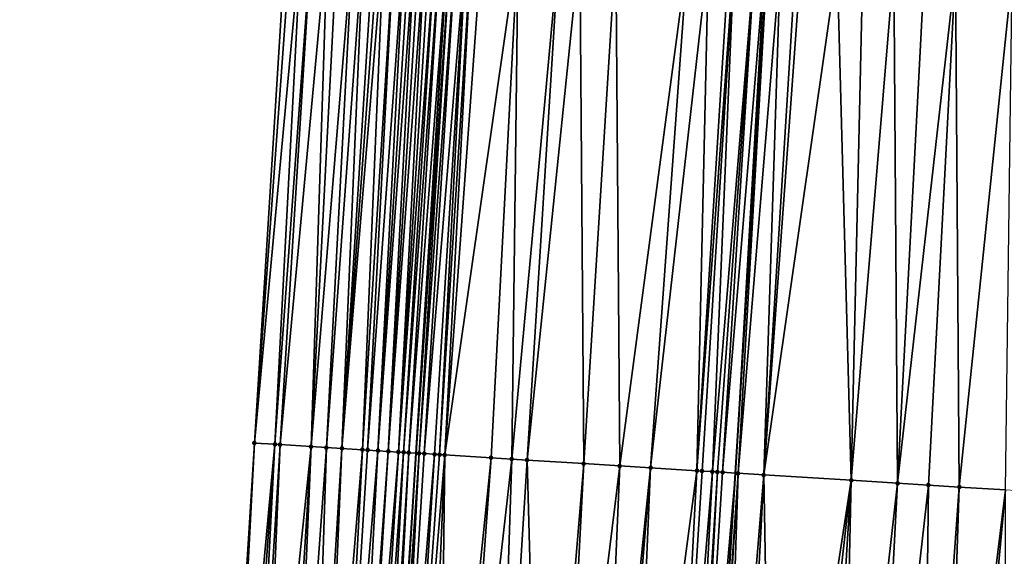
# Model space of a CAD drawing. Header units: feet. Extents: x 2004186 to 2014793, y 836912 to 864902.
# Tile 273 of 656: x 2010684 to 2010723, y 845339 to 845360. Entities that reach past the tile are written whole.
import ezdxf

# ---------------------------------------------------------------- set-up
doc = ezdxf.new("R2010")
doc.units = ezdxf.units.FT
doc.header["$LTSCALE"] = 100
doc.header["$MEASUREMENT"] = 0
for name, color, linetype, lineweight in [('EP_Travel Lane', 5, 'Continuous', 40), ('GPL_Skip Line', 2, 'Continuous', 40), ('Road Shots', 4, 'Continuous', 200), ('Road X-Section', 30, 'Continuous', 13)]:
    doc.layers.add(name, color=color, linetype=linetype, lineweight=lineweight)
doc.layers.add('I-77 SB_MM21-27-Surface-Border', color=7, linetype='Continuous')
doc.layers.add('I-77 SB_MM21-27-Surface-TIN', color=7, linetype='Continuous')

msp = doc.modelspace()

# ---------------------------------------------------------------- linework, layer by layer
at = {"layer": 'EP_Travel Lane'}
msp.add_polyline3d([(2010688.721868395, 845163.5837760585, 420.1983156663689), (2010689.938995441, 845183.5414340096, 420.4285566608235), (2010691.156067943, 845203.498197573, 420.6407721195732), (2010692.373227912, 845223.4563953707, 420.8531145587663), (2010693.590517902, 845243.4167251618, 421.0468504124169), (2010694.807854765, 845263.3778235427, 421.2321663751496), (2010696.025411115, 845283.33947389, 421.4553354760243), (2010697.255773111, 845303.2830267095, 421.6589744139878), (2010698.501887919, 845323.2432744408, 421.886820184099), (2010699.747918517, 845343.2021733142, 422.1327576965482), (2010700.994011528, 845363.1620719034, 422.3334524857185), (2010702.240117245, 845383.1221740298, 422.5148224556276), (2010703.486214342, 845403.0821380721, 422.7108676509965), (2010704.732303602, 845423.0419765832, 422.882726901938), (2010705.978141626, 845443.0012234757, 423.0616602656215), (2010707.213930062, 845462.898351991, 423.2089767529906), (2010708.433583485, 845482.8447857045, 423.331041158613), (2010709.603864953, 845502.7657125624, 423.4429845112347)], dxfattribs=at)
at = {"layer": 'GPL_Skip Line'}
msp.add_polyline3d([(2010700.874572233, 845162.8144267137, 420.4101064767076), (2010702.126642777, 845182.769965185, 420.6362082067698), (2010703.378671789, 845202.7248416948, 420.8486498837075), (2010704.630773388, 845222.6808751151, 421.0531259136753), (2010705.883025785, 845242.6393119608, 421.2546592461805), (2010707.135319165, 845262.5984019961, 421.4004640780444), (2010708.387606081, 845282.5580627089, 421.5839917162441), (2010709.636509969, 845302.509108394, 421.7978473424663), (2010710.882992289, 845322.4694673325, 421.9656822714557), (2010712.129395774, 845342.4285638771, 422.1851182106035), (2010713.375845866, 845362.388406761, 422.3873002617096), (2010714.622298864, 845382.3482961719, 422.5859300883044), (2010715.868755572, 845402.3082449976, 422.7810441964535), (2010717.115184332, 845422.267746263, 422.9829401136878), (2010718.361710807, 845442.2274427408, 423.1604743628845), (2010719.610120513, 845462.1555081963, 423.320929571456), (2010720.8504467, 845482.1082827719, 423.452665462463), (2010722.03700371, 845502.0505677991, 423.5822297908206)], dxfattribs=at)
at = {"layer": 'I-77 SB_MM21-27-Surface-Border', "color": 3, "linetype": 'ByBlock', "lineweight": -2}
msp.add_polyline3d([(2010684.364728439, 845163.8603183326, 420.0579026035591), (2010685.025423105, 845183.8534304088, 420.2544708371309), (2010687.083227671, 845203.7566149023, 420.4934217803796), (2010687.943531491, 845223.7372291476, 420.7196682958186), (2010688.20515276, 845243.7576328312, 420.9128586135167), (2010689.464856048, 845263.7161216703, 421.0998648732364), (2010690.125708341, 845283.7134168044, 421.2920582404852), (2010691.377490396, 845303.6509596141, 421.5138194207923), (2010692.224658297, 845323.6367865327, 421.7147467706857), (2010693.470940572, 845343.5959540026, 421.9366347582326), (2010694.717274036, 845363.5559412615, 422.1339652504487), (2010695.963619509, 845383.5161208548, 422.3126115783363), (2010697.609173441, 845403.4511477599, 422.5087081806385), (2010699.254701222, 845423.385755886, 422.7114667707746), (2010700.700325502, 845443.3321453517, 422.8873310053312), (2010702.715359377, 845463.1689671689, 423.0533790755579), (2010704.302425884, 845483.090605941, 423.1922684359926), (2010705.464752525, 845503.0045661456, 423.2964426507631)], dxfattribs=at)
at = {"layer": 'I-77 SB_MM21-27-Surface-TIN', "color": 128, "linetype": 'ByBlock', "lineweight": -2}
for points in [[(2010694.916880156, 845363.5433952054, 422.1424319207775), (2010694.717274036, 845363.5559412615, 422.1339652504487), (2010693.470940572, 845343.5959540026, 421.9366347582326)], [(2010695.316096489, 845363.5183686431, 422.1525980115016), (2010694.916880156, 845363.5433952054, 422.1424319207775), (2010693.470940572, 845343.5959540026, 421.9366347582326)], [(2010695.316096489, 845363.5183686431, 422.1525980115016), (2010693.470940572, 845343.5959540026, 421.9366347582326), (2010694.2693714, 845343.5458714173, 421.9609118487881)], [(2010695.715310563, 845363.4933058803, 422.1665013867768), (2010695.316096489, 845363.5183686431, 422.1525980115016), (2010694.2693714, 845343.5458714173, 421.9609118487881)], [(2010695.715310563, 845363.4933058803, 422.1665013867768), (2010694.2693714, 845343.5458714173, 421.9609118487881), (2010694.468980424, 845343.5333718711, 421.9647185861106)], [(2010696.314134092, 845363.4557504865, 422.1833559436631), (2010695.715310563, 845363.4933058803, 422.1665013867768), (2010694.468980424, 845343.5333718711, 421.9647185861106)], [(2010696.314134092, 845363.4557504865, 422.1833559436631), (2010694.468980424, 845343.5333718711, 421.9647185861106), (2010695.666629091, 845343.4582868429, 421.9969684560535)], [(2010696.713350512, 845363.4307253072, 422.1933792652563), (2010696.314134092, 845363.4557504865, 422.1833559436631), (2010695.666629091, 845343.4582868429, 421.9969684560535)], [(2010697.312173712, 845363.393164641, 422.2107781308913), (2010696.713350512, 845363.4307253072, 422.1933792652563), (2010695.666629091, 845343.4582868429, 421.9969684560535)], [(2010697.312173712, 845363.393164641, 422.2107781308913), (2010695.666629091, 845343.4582868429, 421.9969684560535), (2010696.265454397, 845343.4207599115, 422.0114224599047)], [(2010697.711388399, 845363.368111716, 422.2236658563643), (2010697.312173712, 845363.393164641, 422.2107781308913), (2010696.265454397, 845343.4207599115, 422.0114224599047)], [(2010697.711388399, 845363.368111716, 422.2236658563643), (2010696.265454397, 845343.4207599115, 422.0114224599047), (2010696.864277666, 845343.3832003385, 422.0293765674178)], [(2010698.110603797, 845363.3430701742, 422.2353784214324), (2010697.711388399, 845363.368111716, 422.2236658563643), (2010696.864277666, 845343.3832003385, 422.0293765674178)], [(2010698.310213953, 845363.330588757, 422.2371719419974), (2010698.110603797, 845363.3430701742, 422.2353784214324), (2010696.864277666, 845343.3832003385, 422.0293765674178)], [(2010698.509821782, 845363.3180700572, 422.2428143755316), (2010698.310213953, 845363.330588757, 422.2371719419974), (2010696.864277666, 845343.3832003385, 422.0293765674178)], [(2010698.509821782, 845363.3180700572, 422.2428143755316), (2010696.864277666, 845343.3832003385, 422.0293765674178), (2010697.662713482, 845343.333197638, 422.0450877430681)], [(2010698.90903219, 845363.2929485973, 422.2627775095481), (2010698.509821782, 845363.3180700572, 422.2428143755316), (2010697.662713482, 845343.333197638, 422.0450877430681)], [(2010698.90903219, 845363.2929485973, 422.2627775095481), (2010697.662713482, 845343.333197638, 422.0450877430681), (2010697.86232089, 845343.3206722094, 422.051669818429)], [(2010699.308247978, 845363.267913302, 422.2738451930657), (2010698.90903219, 845363.2929485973, 422.2627775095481), (2010697.86232089, 845343.3206722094, 422.051669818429)], [(2010699.308247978, 845363.267913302, 422.2738451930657), (2010697.86232089, 845343.3206722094, 422.051669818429), (2010698.261530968, 845343.29554547, 422.0729706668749)], [(2010699.507852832, 845363.2553469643, 422.2844057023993), (2010699.308247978, 845363.267913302, 422.2738451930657), (2010698.261530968, 845343.29554547, 422.0729706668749)], [(2010699.707456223, 845363.2427571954, 422.297385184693), (2010699.507852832, 845363.2553469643, 422.2844057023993), (2010698.261530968, 845343.29554547, 422.0729706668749)], [(2010699.707456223, 845363.2427571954, 422.297385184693), (2010698.261530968, 845343.29554547, 422.0729706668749), (2010698.66073908, 845343.2703872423, 422.0976479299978)], [(2010699.907062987, 845363.2302214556, 422.3047868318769), (2010699.707456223, 845363.2427571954, 422.297385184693), (2010698.66073908, 845343.2703872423, 422.0976479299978)], [(2010700.106673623, 845363.2177477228, 422.3057869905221), (2010699.907062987, 845363.2302214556, 422.3047868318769), (2010698.66073908, 845343.2703872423, 422.0976479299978)], [(2010700.106673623, 845363.2177477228, 422.3057869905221), (2010698.66073908, 845343.2703872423, 422.0976479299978), (2010699.059952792, 845343.2453187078, 422.112707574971)], [(2010700.306286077, 845363.2053030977, 422.3037821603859), (2010700.106673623, 845363.2177477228, 422.3057869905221), (2010699.059952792, 845343.2453187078, 422.112707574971)], [(2010700.505895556, 845363.1928108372, 422.3066950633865), (2010700.306286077, 845363.2053030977, 422.3037821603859), (2010699.059952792, 845343.2453187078, 422.112707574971)], [(2010700.505895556, 845363.1928108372, 422.3066950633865), (2010699.059952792, 845343.2453187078, 422.112707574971), (2010699.259560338, 845343.2327954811, 422.1190535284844)], [(2010700.70550125, 845363.1802579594, 422.3158659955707), (2010700.505895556, 845363.1928108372, 422.3066950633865), (2010699.259560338, 845343.2327954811, 422.1190535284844)], [(2010700.70550125, 845363.1802579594, 422.3158659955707), (2010699.259560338, 845343.2327954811, 422.1190535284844), (2010699.459170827, 845343.2203193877, 422.1203454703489)], [(2010700.70550125, 845363.1802579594, 422.3158659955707), (2010699.459170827, 845343.2203193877, 422.1203454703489), (2010700.994011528, 845363.1620719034, 422.3334524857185)], [(2010699.459170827, 845343.2203193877, 422.1203454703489), (2010699.747918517, 845343.2021733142, 422.1327576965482), (2010700.994011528, 845363.1620719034, 422.3334524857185)], [(2010701.104709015, 845363.1550941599, 422.3402001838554), (2010700.994011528, 845363.1620719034, 422.3334524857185), (2010699.747918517, 845343.2021733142, 422.1327576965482)], [(2010701.104709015, 845363.1550941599, 422.3402001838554), (2010699.747918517, 845343.2021733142, 422.1327576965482), (2010699.858383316, 845343.1952312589, 422.1375061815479)], [(2010701.304315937, 845363.1425609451, 422.3473411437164), (2010701.104709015, 845363.1550941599, 422.3402001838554), (2010699.858383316, 845343.1952312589, 422.1375061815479)], [(2010701.304315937, 845363.1425609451, 422.3473411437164), (2010699.858383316, 845343.1952312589, 422.1375061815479), (2010700.057991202, 845343.1827134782, 422.1432681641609)], [(2010701.703533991, 845363.1175619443, 422.3546618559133), (2010701.304315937, 845363.1425609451, 422.3473411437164), (2010700.057991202, 845343.1827134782, 422.1432681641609)], [(2010701.703533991, 845363.1175619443, 422.3546618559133), (2010700.057991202, 845343.1827134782, 422.1432681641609), (2010700.457212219, 845343.1577619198, 422.1457846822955)], [(2010701.703533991, 845363.1175619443, 422.3546618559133), (2010700.457212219, 845343.1577619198, 422.1457846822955), (2010700.656824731, 845343.1453182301, 422.1436020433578)], [(2010701.903146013, 845363.1051103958, 422.3533717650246), (2010701.703533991, 845363.1175619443, 422.3546618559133), (2010700.656824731, 845343.1453182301, 422.1436020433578)], [(2010701.903146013, 845363.1051103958, 422.3533717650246), (2010700.656824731, 845343.1453182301, 422.1436020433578), (2010700.856434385, 845343.1328287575, 422.1463285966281)], [(2010702.302367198, 845363.0801615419, 422.3555154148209), (2010701.903146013, 845363.1051103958, 422.3533717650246), (2010700.856434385, 845343.1328287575, 422.1463285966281)], [(2010703.699647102, 845362.9929327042, 422.3535047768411), (2010702.302367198, 845363.0801615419, 422.3555154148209), (2010700.856434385, 845343.1328287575, 422.1463285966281)], [(2010703.699647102, 845362.9929327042, 422.3535047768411), (2010700.856434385, 845343.1328287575, 422.1463285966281), (2010702.652932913, 845343.0206100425, 422.1508655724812)], [(2010703.699647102, 845362.9929327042, 422.3535047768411), (2010702.652932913, 845343.0206100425, 422.1508655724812), (2010703.451378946, 845342.9707709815, 422.1490300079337)], [(2010705.296536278, 845362.8932082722, 422.3547511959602), (2010703.699647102, 845362.9929327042, 422.3535047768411), (2010703.451378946, 845342.9707709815, 422.1490300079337)], [(2010705.296536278, 845362.8932082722, 422.3547511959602), (2010703.451378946, 845342.9707709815, 422.1490300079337), (2010704.050213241, 845342.9333879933, 422.1480492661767)], [(2010706.094979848, 845362.8433297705, 422.3570556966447), (2010705.296536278, 845362.8932082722, 422.3547511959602), (2010704.050213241, 845342.9333879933, 422.1480492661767)], [(2010706.094979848, 845362.8433297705, 422.3570556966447), (2010704.050213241, 845342.9333879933, 422.1480492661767), (2010706.245931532, 845342.796197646, 422.1572552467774)], [(2010707.492259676, 845362.756099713, 422.3551709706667), (2010706.094979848, 845362.8433297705, 422.3570556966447), (2010706.245931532, 845342.796197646, 422.1572552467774)], [(2010707.492259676, 845362.756099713, 422.3551709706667), (2010706.245931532, 845342.796197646, 422.1572552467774), (2010707.643204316, 845342.7088547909, 422.1673927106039)], [(2010710.286807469, 845362.5814496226, 422.3710141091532), (2010707.492259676, 845362.756099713, 422.3551709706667), (2010707.643204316, 845342.7088547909, 422.1673927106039)], [(2010710.286807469, 845362.5814496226, 422.3710141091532), (2010707.643204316, 845342.7088547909, 422.1673927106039), (2010708.840863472, 845342.6339377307, 422.1816316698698)], [(2010711.085248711, 845362.5315338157, 422.377169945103), (2010710.286807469, 845362.5814496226, 422.3710141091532), (2010708.840863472, 845342.6339377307, 422.1816316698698)], [(2010711.085248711, 845362.5315338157, 422.377169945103), (2010708.840863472, 845342.6339377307, 422.1816316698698), (2010710.637356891, 845342.521637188, 422.1949428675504)], [(2010711.883686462, 845362.4815621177, 422.3890958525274), (2010711.085248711, 845362.5315338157, 422.377169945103), (2010710.637356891, 845342.521637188, 422.1949428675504)], [(2010712.083296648, 845362.4690811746, 422.390840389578), (2010711.883686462, 845362.4815621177, 422.3890958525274), (2010710.637356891, 845342.521637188, 422.1949428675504)], [(2010712.083296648, 845362.4690811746, 422.390840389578), (2010710.637356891, 845342.521637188, 422.1949428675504), (2010710.836966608, 845342.5091487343, 422.1975601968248)], [(2010712.083296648, 845362.4690811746, 422.390840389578), (2010710.836966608, 845342.5091487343, 422.1975601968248), (2010711.236192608, 845342.4842769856, 422.1915188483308)], [(2010712.881746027, 845362.419295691, 422.383541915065), (2010712.083296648, 845362.4690811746, 422.390840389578), (2010711.236192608, 845342.4842769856, 422.1915188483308)], [(2010712.881746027, 845362.419295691, 422.383541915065), (2010711.236192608, 845342.4842769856, 422.1915188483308), (2010711.43580469, 845342.4718264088, 422.1900746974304)], [(2010712.881746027, 845362.419295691, 422.383541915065), (2010711.43580469, 845342.4718264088, 422.1900746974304), (2010711.635418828, 845342.4594087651, 422.1850991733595)], [(2010713.280967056, 845362.3943443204, 422.3859453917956), (2010712.881746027, 845362.419295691, 422.383541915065), (2010711.635418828, 845342.4594087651, 422.1850991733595)], [(2010713.280967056, 845362.3943443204, 422.3859453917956), (2010711.635418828, 845342.4594087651, 422.1850991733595), (2010712.129395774, 845342.4285638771, 422.1851182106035)], [(2010713.280967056, 845362.3943443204, 422.3859453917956), (2010712.129395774, 845342.4285638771, 422.1851182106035), (2010713.375845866, 845362.388406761, 422.3873002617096)], [(2010712.234252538, 845342.4220164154, 422.1851222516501), (2010713.375845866, 845362.388406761, 422.3873002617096), (2010712.129395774, 845342.4285638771, 422.1851182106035)], [(2010713.879795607, 845362.3568693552, 422.3944966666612), (2010713.375845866, 845362.388406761, 422.3873002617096), (2010712.234252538, 845342.4220164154, 422.1851222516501)], [(2010713.879795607, 845362.3568693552, 422.3944966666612), (2010712.234252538, 845342.4220164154, 422.1851222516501), (2010713.232306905, 845342.3596667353, 422.188280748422)], [(2010714.478630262, 845362.319492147, 422.3929556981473), (2010713.879795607, 845362.3568693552, 422.3944966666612), (2010713.232306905, 845342.3596667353, 422.188280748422)], [(2010714.678240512, 845362.3070122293, 422.3945943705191), (2010714.478630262, 845362.319492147, 422.3929556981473), (2010713.232306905, 845342.3596667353, 422.188280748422)], [(2010716.075525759, 845362.2198689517, 422.3837506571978), (2010714.678240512, 845362.3070122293, 422.3945943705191), (2010713.232306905, 845342.3596667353, 422.188280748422)], [(2010716.075525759, 845362.2198689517, 422.3837506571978), (2010713.232306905, 845342.3596667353, 422.188280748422), (2010716.625703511, 845342.1478661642, 422.1788241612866)], [(2010717.073583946, 845362.1575804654, 422.3804741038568), (2010716.075525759, 845362.2198689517, 422.3837506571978), (2010716.625703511, 845342.1478661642, 422.1788241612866)], [(2010718.271254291, 845362.0828426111, 422.3756823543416), (2010717.073583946, 845362.1575804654, 422.3804741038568), (2010716.625703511, 845342.1478661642, 422.1788241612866)], [(2010718.271254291, 845362.0828426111, 422.3756823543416), (2010716.625703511, 845342.1478661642, 422.1788241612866), (2010718.422202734, 845342.0356585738, 422.1821682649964)], [(2010719.4689223, 845362.0080673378, 422.3747536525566), (2010718.271254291, 845362.0828426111, 422.3756823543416), (2010718.422202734, 845342.0356585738, 422.1821682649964)], [(2010720.666593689, 845361.9333462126, 422.3682348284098), (2010719.4689223, 845362.0080673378, 422.3747536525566), (2010718.422202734, 845342.0356585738, 422.1821682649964)], [(2010720.666593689, 845361.9333462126, 422.3682348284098), (2010718.422202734, 845342.0356585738, 422.1821682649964), (2010719.619870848, 845341.9608849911, 422.1810223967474)], [(2010720.666593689, 845361.9333462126, 422.3682348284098), (2010719.619870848, 845341.9608849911, 422.1810223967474), (2010720.817536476, 845341.8860715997, 422.1841451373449)], [(2010722.862316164, 845361.7962228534, 422.3701825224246), (2010720.666593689, 845361.9333462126, 422.3682348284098), (2010720.817536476, 845341.8860715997, 422.1841451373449)], [(2010722.862316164, 845361.7962228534, 422.3701825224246), (2010720.817536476, 845341.8860715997, 422.1841451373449), (2010722.61403109, 845341.7737901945, 422.1954042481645)], [(2010693.470940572, 845343.5959540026, 421.9366347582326), (2010692.224658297, 845323.6367865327, 421.7147467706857), (2010692.424265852, 845323.624263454, 421.7213181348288)], [(2010694.2693714, 845343.5458714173, 421.9609118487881), (2010693.470940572, 845343.5959540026, 421.9366347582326), (2010692.424265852, 845323.624263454, 421.7213181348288)], [(2010694.2693714, 845343.5458714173, 421.9609118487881), (2010692.424265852, 845323.624263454, 421.7213181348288), (2010692.823482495, 845323.5992418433, 421.7317284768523)], [(2010694.2693714, 845343.5458714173, 421.9609118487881), (2010692.823482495, 845323.5992418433, 421.7317284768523), (2010693.222698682, 845323.5742129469, 421.7429498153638)], [(2010694.468980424, 845343.5333718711, 421.9647185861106), (2010694.2693714, 845343.5458714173, 421.9609118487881), (2010693.222698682, 845323.5742129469, 421.7429498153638)], [(2010694.468980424, 845343.5333718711, 421.9647185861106), (2010693.222698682, 845323.5742129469, 421.7429498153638), (2010693.62191625, 845323.5492061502, 421.7517111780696)], [(2010695.666629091, 845343.4582868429, 421.9969684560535), (2010694.468980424, 845343.5333718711, 421.9647185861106), (2010693.62191625, 845323.5492061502, 421.7517111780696)], [(2010695.666629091, 845343.4582868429, 421.9969684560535), (2010693.62191625, 845323.5492061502, 421.7517111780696), (2010694.420349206, 845323.4991576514, 421.7731193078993)], [(2010695.666629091, 845343.4582868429, 421.9969684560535), (2010694.420349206, 845323.4991576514, 421.7731193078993), (2010694.819566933, 845323.4741534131, 421.781595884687)], [(2010696.265454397, 845343.4207599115, 422.0114224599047), (2010695.666629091, 845343.4582868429, 421.9969684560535), (2010694.819566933, 845323.4741534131, 421.781595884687)], [(2010696.265454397, 845343.4207599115, 422.0114224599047), (2010694.819566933, 845323.4741534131, 421.781595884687), (2010695.617997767, 845323.4240709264, 421.8067873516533)], [(2010696.864277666, 845343.3832003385, 422.0293765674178), (2010696.265454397, 845343.4207599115, 422.0114224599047), (2010695.617997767, 845323.4240709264, 421.8067873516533)], [(2010696.864277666, 845343.3832003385, 422.0293765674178), (2010695.617997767, 845323.4240709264, 421.8067873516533), (2010696.017217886, 845323.3991049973, 421.810999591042)], [(2010697.662713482, 845343.333197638, 422.0450877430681), (2010696.864277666, 845343.3832003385, 422.0293765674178), (2010696.017217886, 845323.3991049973, 421.810999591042)], [(2010697.662713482, 845343.333197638, 422.0450877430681), (2010696.017217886, 845323.3991049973, 421.810999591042), (2010696.616041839, 845323.361556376, 421.8284189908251)], [(2010697.86232089, 845343.3206722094, 422.051669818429), (2010697.662713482, 845343.333197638, 422.0450877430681), (2010696.616041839, 845323.361556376, 421.8284189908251)], [(2010698.261530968, 845343.29554547, 422.0729706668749), (2010697.86232089, 845343.3206722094, 422.051669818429), (2010696.616041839, 845323.361556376, 421.8284189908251)], [(2010698.261530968, 845343.29554547, 422.0729706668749), (2010696.616041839, 845323.361556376, 421.8284189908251), (2010697.214860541, 845323.3239236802, 421.8551969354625)], [(2010698.66073908, 845343.2703872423, 422.0976479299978), (2010698.261530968, 845343.29554547, 422.0729706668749), (2010697.214860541, 845323.3239236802, 421.8551969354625)], [(2010698.66073908, 845343.2703872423, 422.0976479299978), (2010697.214860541, 845323.3239236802, 421.8551969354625), (2010697.414467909, 845323.3113975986, 421.8621025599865)], [(2010699.059952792, 845343.2453187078, 422.112707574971), (2010698.66073908, 845343.2703872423, 422.0976479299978), (2010697.414467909, 845323.3113975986, 421.8621025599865)], [(2010699.059952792, 845343.2453187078, 422.112707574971), (2010697.414467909, 845323.3113975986, 421.8621025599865), (2010697.813687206, 845323.2864184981, 421.8677809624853)], [(2010699.259560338, 845343.2327954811, 422.1190535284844), (2010699.059952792, 845343.2453187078, 422.112707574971), (2010697.813687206, 845323.2864184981, 421.8677809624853)], [(2010699.259560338, 845343.2327954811, 422.1190535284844), (2010697.813687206, 845323.2864184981, 421.8677809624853), (2010698.21290505, 845323.2614161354, 421.8760487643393)], [(2010699.459170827, 845343.2203193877, 422.1203454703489), (2010699.259560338, 845343.2327954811, 422.1190535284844), (2010698.21290505, 845323.2614161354, 421.8760487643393)], [(2010699.459170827, 845343.2203193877, 422.1203454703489), (2010698.21290505, 845323.2614161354, 421.8760487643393), (2010698.412512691, 845323.2488944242, 421.8824679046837)], [(2010699.459170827, 845343.2203193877, 422.1203454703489), (2010698.412512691, 845323.2488944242, 421.8824679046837), (2010699.747918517, 845343.2021733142, 422.1327576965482)], [(2010698.412512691, 845323.2488944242, 421.8824679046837), (2010698.501887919, 845323.2432744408, 421.886820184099), (2010699.747918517, 845343.2021733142, 422.1327576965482)], [(2010699.858383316, 845343.1952312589, 422.1375061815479), (2010699.747918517, 845343.2021733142, 422.1327576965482), (2010698.501887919, 845323.2432744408, 421.886820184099)], [(2010699.858383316, 845343.1952312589, 422.1375061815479), (2010698.501887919, 845323.2432744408, 421.886820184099), (2010698.811724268, 845323.2237916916, 421.9019081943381)], [(2010700.057991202, 845343.1827134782, 422.1432681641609), (2010699.858383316, 845343.1952312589, 422.1375061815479), (2010698.811724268, 845323.2237916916, 421.9019081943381)], [(2010700.457212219, 845343.1577619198, 422.1457846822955), (2010700.057991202, 845343.1827134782, 422.1432681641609), (2010698.811724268, 845323.2237916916, 421.9019081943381)], [(2010700.457212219, 845343.1577619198, 422.1457846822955), (2010698.811724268, 845323.2237916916, 421.9019081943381), (2010699.210944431, 845323.1988264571, 421.9060431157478)], [(2010700.656824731, 845343.1453182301, 422.1436020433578), (2010700.457212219, 845343.1577619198, 422.1457846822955), (2010699.210944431, 845323.1988264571, 421.9060431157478)], [(2010700.856434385, 845343.1328287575, 422.1463285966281), (2010700.656824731, 845343.1453182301, 422.1436020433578), (2010699.210944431, 845323.1988264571, 421.9060431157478)], [(2010700.856434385, 845343.1328287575, 422.1463285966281), (2010699.210944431, 845323.1988264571, 421.9060431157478), (2010700.009387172, 845323.1489346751, 421.9100066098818)], [(2010700.856434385, 845343.1328287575, 422.1463285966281), (2010700.009387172, 845323.1489346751, 421.9100066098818), (2010700.608219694, 845323.1115232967, 421.9121490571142)], [(2010702.652932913, 845343.0206100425, 422.1508655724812), (2010700.856434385, 845343.1328287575, 422.1463285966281), (2010700.608219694, 845323.1115232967, 421.9121490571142)], [(2010702.652932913, 845343.0206100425, 422.1508655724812), (2010700.608219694, 845323.1115232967, 421.9121490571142), (2010701.207052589, 845323.0741178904, 421.9136267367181)], [(2010703.451378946, 845342.9707709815, 422.1490300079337), (2010702.652932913, 845343.0206100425, 422.1508655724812), (2010701.207052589, 845323.0741178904, 421.9136267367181)], [(2010703.451378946, 845342.9707709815, 422.1490300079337), (2010701.207052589, 845323.0741178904, 421.9136267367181), (2010702.803940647, 845322.974375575, 421.9169622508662)], [(2010704.050213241, 845342.9333879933, 422.1480492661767), (2010703.451378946, 845342.9707709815, 422.1490300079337), (2010702.803940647, 845322.974375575, 421.9169622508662)], [(2010704.050213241, 845342.9333879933, 422.1480492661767), (2010702.803940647, 845322.974375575, 421.9169622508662), (2010704.600436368, 845322.8621119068, 421.9266769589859)], [(2010706.245931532, 845342.796197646, 422.1572552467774), (2010704.050213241, 845342.9333879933, 422.1480492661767), (2010704.600436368, 845322.8621119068, 421.9266769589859)], [(2010706.245931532, 845342.796197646, 422.1572552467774), (2010704.600436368, 845322.8621119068, 421.9266769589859), (2010705.199268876, 845322.8247003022, 421.9288445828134)], [(2010707.643204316, 845342.7088547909, 422.1673927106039), (2010706.245931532, 845342.796197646, 422.1572552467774), (2010705.199268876, 845322.8247003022, 421.9288445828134)], [(2010707.643204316, 845342.7088547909, 422.1673927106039), (2010705.199268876, 845322.8247003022, 421.9288445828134), (2010706.796152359, 845322.7248847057, 421.9403372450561)], [(2010708.840863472, 845342.6339377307, 422.1816316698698), (2010707.643204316, 845342.7088547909, 422.1673927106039), (2010706.796152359, 845322.7248847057, 421.9403372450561)], [(2010708.840863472, 845342.6339377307, 422.1816316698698), (2010706.796152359, 845322.7248847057, 421.9403372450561), (2010707.19537468, 845322.6999540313, 421.9406251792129)], [(2010708.840863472, 845342.6339377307, 422.1816316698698), (2010707.19537468, 845322.6999540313, 421.9406251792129), (2010707.99381582, 845322.6500366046, 421.9474432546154)], [(2010710.637356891, 845342.521637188, 422.1949428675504), (2010708.840863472, 845342.6339377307, 422.1816316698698), (2010707.99381582, 845322.6500366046, 421.9474432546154)], [(2010710.637356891, 845342.521637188, 422.1949428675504), (2010707.99381582, 845322.6500366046, 421.9474432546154), (2010709.590691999, 845322.550104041, 421.9719558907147)], [(2010710.836966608, 845342.5091487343, 422.1975601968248), (2010710.637356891, 845342.521637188, 422.1949428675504), (2010709.590691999, 845322.550104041, 421.9719558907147)], [(2010711.236192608, 845342.4842769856, 422.1915188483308), (2010710.836966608, 845342.5091487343, 422.1975601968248), (2010709.590691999, 845322.550104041, 421.9719558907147)], [(2010711.236192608, 845342.4842769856, 422.1915188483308), (2010709.590691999, 845322.550104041, 421.9719558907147), (2010710.189531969, 845322.5128119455, 421.9608205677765)], [(2010711.43580469, 845342.4718264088, 422.1900746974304), (2010711.236192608, 845342.4842769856, 422.1915188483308), (2010710.189531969, 845322.5128119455, 421.9608205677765)], [(2010711.43580469, 845342.4718264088, 422.1900746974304), (2010710.189531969, 845322.5128119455, 421.9608205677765), (2010710.38914383, 845322.5003578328, 421.959715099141)], [(2010711.635418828, 845342.4594087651, 422.1850991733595), (2010711.43580469, 845342.4718264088, 422.1900746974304), (2010710.38914383, 845322.5003578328, 421.959715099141)], [(2010711.635418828, 845342.4594087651, 422.1850991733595), (2010710.38914383, 845322.5003578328, 421.959715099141), (2010712.129395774, 845342.4285638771, 422.1851182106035)], [(2010710.38914383, 845322.5003578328, 421.959715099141), (2010710.882992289, 845322.4694673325, 421.9656822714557), (2010712.129395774, 845342.4285638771, 422.1851182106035)], [(2010712.234252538, 845342.4220164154, 422.1851222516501), (2010712.129395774, 845342.4285638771, 422.1851182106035), (2010710.882992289, 845322.4694673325, 421.9656822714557)], [(2010712.234252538, 845342.4220164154, 422.1851222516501), (2010710.882992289, 845322.4694673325, 421.9656822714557), (2010710.987973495, 845322.4629006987, 421.966950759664)], [(2010712.234252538, 845342.4220164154, 422.1851222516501), (2010710.987973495, 845322.4629006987, 421.966950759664), (2010711.586801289, 845322.4254136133, 421.9775203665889)], [(2010713.232306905, 845342.3596667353, 422.188280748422), (2010712.234252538, 845342.4220164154, 422.1851222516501), (2010711.586801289, 845322.4254136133, 421.9775203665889)], [(2010713.232306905, 845342.3596667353, 422.188280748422), (2010711.586801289, 845322.4254136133, 421.9775203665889), (2010712.185634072, 845322.3880064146, 421.9791975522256)], [(2010713.232306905, 845342.3596667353, 422.188280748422), (2010712.185634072, 845322.3880064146, 421.9791975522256), (2010713.582915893, 845322.3008082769, 421.9736130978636)], [(2010716.625703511, 845342.1478661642, 422.1788241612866), (2010713.232306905, 845342.3596667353, 422.188280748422), (2010713.582915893, 845322.3008082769, 421.9736130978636)], [(2010716.625703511, 845342.1478661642, 422.1788241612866), (2010713.582915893, 845322.3008082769, 421.9736130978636), (2010714.381360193, 845322.2509414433, 421.9747995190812)], [(2010716.625703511, 845342.1478661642, 422.1788241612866), (2010714.381360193, 845322.2509414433, 421.9747995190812), (2010715.379413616, 845322.188576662, 421.9797598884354)], [(2010716.625703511, 845342.1478661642, 422.1788241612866), (2010715.379413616, 845322.188576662, 421.9797598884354), (2010716.177855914, 845322.1386777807, 421.984513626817)], [(2010718.422202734, 845342.0356585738, 422.1821682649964), (2010716.625703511, 845342.1478661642, 422.1788241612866), (2010716.177855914, 845322.1386777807, 421.984513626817)], [(2010718.422202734, 845342.0356585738, 422.1821682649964), (2010716.177855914, 845322.1386777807, 421.984513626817), (2010717.375522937, 845322.0638867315, 421.9852690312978)], [(2010719.619870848, 845341.9608849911, 422.1810223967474), (2010718.422202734, 845342.0356585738, 422.1821682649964), (2010717.375522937, 845322.0638867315, 421.9852690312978)], [(2010719.619870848, 845341.9608849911, 422.1810223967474), (2010717.375522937, 845322.0638867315, 421.9852690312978), (2010719.37163569, 845321.9392517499, 421.9846616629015)], [(2010720.817536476, 845341.8860715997, 422.1841451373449), (2010719.619870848, 845341.9608849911, 422.1810223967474), (2010719.37163569, 845321.9392517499, 421.9846616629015)], [(2010720.817536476, 845341.8860715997, 422.1841451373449), (2010719.37163569, 845321.9392517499, 421.9846616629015), (2010720.170077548, 845321.8893458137, 421.9902007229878)], [(2010722.61403109, 845341.7737901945, 422.1954042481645), (2010720.817536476, 845341.8860715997, 422.1841451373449), (2010720.170077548, 845321.8893458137, 421.9902007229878)], [(2010722.61403109, 845341.7737901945, 422.1954042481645), (2010720.170077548, 845321.8893458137, 421.9902007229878), (2010720.76890873, 845321.8519129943, 421.9947298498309)], [(2010722.61403109, 845341.7737901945, 422.1954042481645), (2010720.76890873, 845321.8519129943, 421.9947298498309), (2010722.565406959, 845321.7396894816, 421.9999747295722)]]:
    msp.add_3dface(points, dxfattribs=at)
at = {"layer": 'Road Shots', "lineweight": 100}
for p in [(2010693.470940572, 845343.5959540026, 421.9366347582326), (2010694.2693714, 845343.5458714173, 421.9609118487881), (2010694.468980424, 845343.5333718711, 421.9647185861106), (2010695.666629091, 845343.4582868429, 421.9969684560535), (2010696.265454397, 845343.4207599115, 422.0114224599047), (2010696.864277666, 845343.3832003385, 422.0293765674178), (2010697.662713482, 845343.333197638, 422.0450877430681), (2010697.86232089, 845343.3206722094, 422.051669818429), (2010698.261530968, 845343.29554547, 422.0729706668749), (2010698.66073908, 845343.2703872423, 422.0976479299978), (2010699.059952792, 845343.2453187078, 422.112707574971), (2010699.259560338, 845343.2327954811, 422.1190535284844), (2010699.459170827, 845343.2203193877, 422.1203454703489), (2010699.858383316, 845343.1952312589, 422.1375061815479), (2010700.057991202, 845343.1827134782, 422.1432681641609), (2010700.457212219, 845343.1577619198, 422.1457846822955), (2010700.656824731, 845343.1453182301, 422.1436020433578), (2010700.856434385, 845343.1328287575, 422.1463285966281), (2010702.652932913, 845343.0206100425, 422.1508655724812), (2010703.451378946, 845342.9707709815, 422.1490300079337), (2010704.050213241, 845342.9333879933, 422.1480492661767), (2010706.245931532, 845342.796197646, 422.1572552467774), (2010707.643204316, 845342.7088547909, 422.1673927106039), (2010708.840863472, 845342.6339377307, 422.1816316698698), (2010710.637356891, 845342.521637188, 422.1949428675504), (2010710.836966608, 845342.5091487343, 422.1975601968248), (2010711.236192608, 845342.4842769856, 422.1915188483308), (2010711.43580469, 845342.4718264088, 422.1900746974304), (2010711.635418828, 845342.4594087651, 422.1850991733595), (2010712.234252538, 845342.4220164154, 422.1851222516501), (2010713.232306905, 845342.3596667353, 422.188280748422), (2010716.625703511, 845342.1478661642, 422.1788241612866), (2010718.422202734, 845342.0356585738, 422.1821682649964), (2010719.619870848, 845341.9608849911, 422.1810223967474), (2010720.817536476, 845341.8860715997, 422.1841451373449)]:
    msp.add_point(p, dxfattribs=at)
at = {"layer": 'Road X-Section', "extrusion": (0.06231750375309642, 0.9980126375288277, 0.009343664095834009), "elevation": 968968.9321720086, "flags": 128}
msp.add_lwpolyline([(-1954103.093909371, -8632.160406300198), (-1954103.893909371, -8632.136128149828), (-1954104.093909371, -8632.132321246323), (-1954105.293909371, -8632.100069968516), (-1954105.893909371, -8632.085615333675), (-1954106.493909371, -8632.067660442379), (-1954107.293909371, -8632.051948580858), (-1954107.493909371, -8632.045366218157), (-1954107.893909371, -8632.024064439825), (-1954108.293909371, -8631.999386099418), (-1954108.693909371, -8631.984325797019), (-1954108.893909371, -8631.97797956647), (-1954109.093909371, -8631.976687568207), (-1954109.493909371, -8631.959526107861), (-1954109.693909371, -8631.95376387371), (-1954110.093909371, -8631.951247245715), (-1954110.293909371, -8631.953429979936), (-1954110.493909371, -8631.950703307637), (-1954112.293909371, -8631.946166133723), (-1954113.093909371, -8631.948001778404), (-1954113.693909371, -8631.948982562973), (-1954115.893909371, -8631.93977618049), (-1954117.293909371, -8631.929638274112), (-1954118.493909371, -8631.915398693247), (-1954120.293909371, -8631.902086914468), (-1954120.493909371, -8631.899469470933), (-1954120.893909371, -8631.905511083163), (-1954121.093909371, -8631.906955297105), (-1954121.293909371, -8631.911931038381), (-1954121.893909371, -8631.911907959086), (-1954122.893909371, -8631.908749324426), (-1954126.293909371, -8631.918206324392), (-1954128.093909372, -8631.914862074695), (-1954129.293909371, -8631.916007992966), (-1954130.493909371, -8631.912885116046), (-1954132.293909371, -8631.901625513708), (-1954133.093909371, -8631.90072822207), (-1954133.693909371, -8631.897459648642), (-1954135.29390937, -8631.902867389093), (-1954137.093909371, -8631.903584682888), (-1954137.893909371, -8631.90303566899), (-1954139.493909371, -8631.906357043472), (-1954141.093909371, -8631.909996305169), (-1954142.09390937, -8631.913906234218), (-1954144.293909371, -8631.919021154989), (-1954144.893909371, -8631.930428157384), (-1954145.09390937, -8631.937300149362), (-1954145.293909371, -8631.947866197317), (-1954145.493909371, -8631.951187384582), (-1954145.693909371, -8631.946330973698), (-1954145.893909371, -8631.944155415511), (-1954146.093909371, -8631.947130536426), (-1954146.293909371, -8631.952922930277), (-1954146.493909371, -8631.967252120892), (-1954146.693909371, -8631.976039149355), (-1954147.493909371, -8632.001624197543), (-1954147.693909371, -8632.005968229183), (-1954147.893909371, -8631.99980458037), (-1954148.293909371, -8632.008092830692), (-1954149.293909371, -8632.034731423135), (-1954150.893909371, -8632.067213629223), (-1954151.093909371, -8632.068081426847)], dxfattribs=at)

doc.saveas('drawing.dxf')
